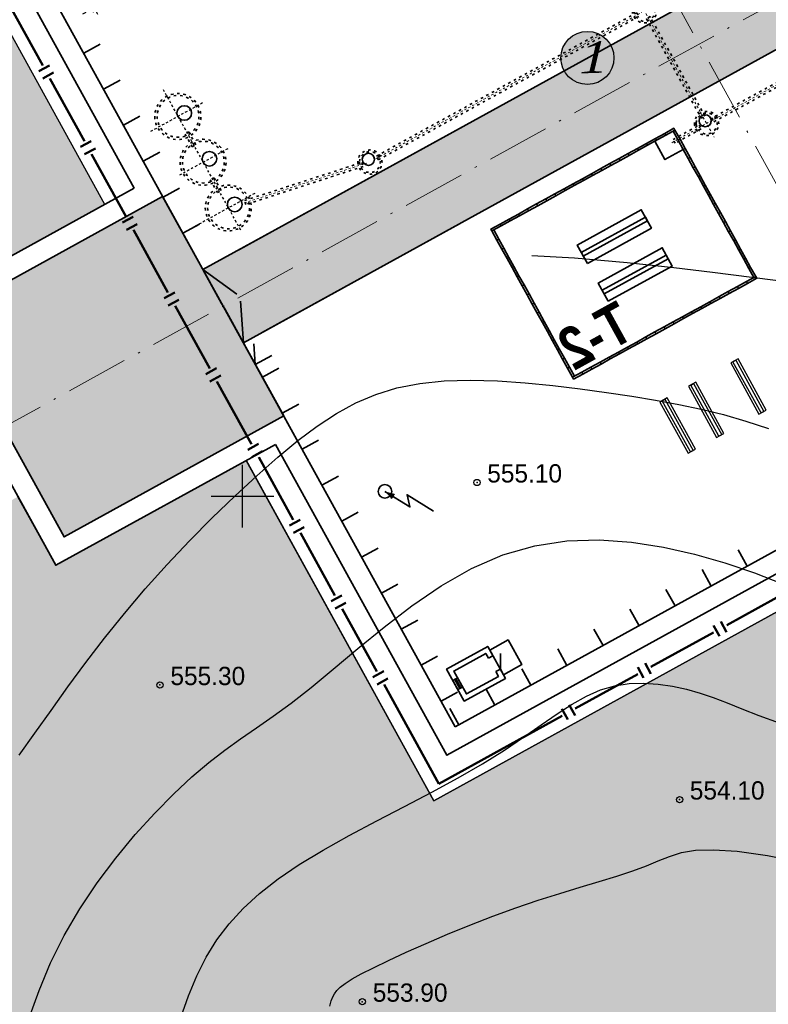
# Model space of a CAD drawing. Extents: x 883 to 364438, y -13 to 4201180.
# Tile 538 of 607: x 364135 to 364171, y 4200876 to 4200923. Entities that reach past the tile are written whole.
import ezdxf

# ---------------------------------------------------------------- set-up
doc = ezdxf.new("R2010")
doc.units = 0
doc.header["$LTSCALE"] = 0.5
doc.header["$MEASUREMENT"] = 0
doc.header["$PDMODE"] = 32
doc.header["$PDSIZE"] = 0.3
for name, pattern in [('ACAD_ISO03W100', [30, 12, -18]), ('ACAD_ISO10W100', [18, 12, -3, 0, -3]), ('CONTI', [0]), ('G_BUILDING_LINE', [3, 2, -1])]:
    doc.linetypes.add(name, pattern=pattern)
for name, color, linetype in [('(004) Точки рельефа', 7, 'Continuous'), ('GORIZDEFAULT', 32, 'CONTI'), ('PI_TTDEFAULT', 5, 'CONTI'), ('SETKR', 2, 'CONTI'), ('РЕПЕР', 7, 'Continuous')]:
    doc.layers.add(name, color=color, linetype=linetype)
for name, color, linetype, lineweight in [('(032) Горизонтали утолщенные', 32, 'Continuous', 30), ('.', 7, 'Continuous', 15), ('оси размеры', 7, 'Continuous', 15), ('осн линия', 7, 'Continuous', 35), ('основная', 7, 'Continuous', 35), ('Основной', 7, 'Continuous', 35), ('размер', 7, 'Continuous', 15), ('Размеры', 251, 'Continuous', 25)]:
    doc.layers.add(name, color=color, linetype=linetype, lineweight=lineweight)
doc.styles.add('D-431', font='d431.ttf')
doc.styles.add('ESKD1', font='times.ttf', dxfattribs={"width": 0.6, "oblique": 15})
doc.styles.get("Standard").update_dxf_attribs({"font": 'times.ttf'})
doc.styles.add('TimesNewRomanCyr', font='times.ttf', dxfattribs={"width": 0.5, "height": 1})
doc.dimstyles.new('GENPLAN1', dxfattribs={"dimscale": 0.5, "dimtxt": 1, "dimasz": 1.2, "dimexe": 1.3, "dimexo": 1.5, "dimgap": 0.5, "dimtad": 1, "dimdec": 1, "dimzin": 0, "dimdsep": 46, "dimtxsty": 'TimesNewRomanCyr', "dimblk1": 'OBLIQUE', "dimblk2": 'OBLIQUE', "dimsah": 1, "dimcen": 1, "dimadec": 0, "dimazin": 0, "dimtfac": 0.75, "dimtdec": 1, "dimtix": 1, "dimtmove": 0, "dimatfit": 3, "dimfxl": 1, "dimtvp": 1.2, "dimtfill": 1, "dimlwd": 0, "dimlwe": 0, "dimarcsym": 0})

# ---------------------------------------------------------------- blocks, each defined once
blk = doc.blocks.new('BL_333')
at = {"color": 0}
for p, q in [((0, -1.5), (0, 1.5)), ((-1.5, 0), (1.5, 0))]:
    blk.add_line(p, q, dxfattribs=at)
blk = doc.blocks.new('gergrgrre')
at = {"layer": '(032) Горизонтали утолщенные', "color": 32}
for points in [[(360463.839, 4200911.515, 556), (360465.89, 4200911.4, 556), (360468.4, 4200911.18, 556), (360470.63, 4200910.95, 556), (360472.49, 4200910.72, 556), (360476.37, 4200910.23, 556), (360476.39, 4200910.22, 556)], [(360454.18, 4200875.58, 554), (360454.25, 4200875.84, 554), (360454.32, 4200876.02, 554), (360454.4, 4200876.17, 554), (360454.52, 4200876.33, 554), (360454.68, 4200876.49, 554), (360454.91, 4200876.67, 554), (360455.24, 4200876.88, 554), (360455.68, 4200877.12, 554), (360456.26, 4200877.42, 554), (360456.98, 4200877.77, 554), (360457.83, 4200878.16, 554), (360458.78, 4200878.58, 554), (360459.81, 4200879.02, 554), (360460.88, 4200879.46, 554), (360461.98, 4200879.89, 554), (360463.08, 4200880.29, 554), (360464.15, 4200880.65, 554), (360465.18, 4200880.97, 554), (360466.16, 4200881.27, 554), (360467.07, 4200881.54, 554), (360467.91, 4200881.8, 554), (360468.67, 4200882.05, 554), (360469.33, 4200882.29, 554), (360469.89, 4200882.53, 554), (360470.43, 4200882.75, 554), (360471, 4200882.93, 554), (360471.68, 4200883.05, 554), (360472.54, 4200883.07, 554), (360473.66, 4200883, 554), (360475.12, 4200882.79, 554), (360476.94, 4200882.43, 554)]]:
    blk.add_polyline3d(points, dxfattribs=at)
at = {"layer": 'GORIZDEFAULT', "color": 32}
for points in [[(360439.31, 4200887.59, 555.5), (360440.06, 4200888.65, 555.5), (360440.84, 4200889.74, 555.5), (360441.65, 4200890.87, 555.5), (360442.5, 4200892.03, 555.5), (360443.4, 4200893.2, 555.5), (360444.35, 4200894.38, 555.5), (360445.35, 4200895.56, 555.5), (360446.4, 4200896.72, 555.5), (360447.47, 4200897.86, 555.5), (360448.55, 4200898.96, 555.5), (360449.63, 4200900, 555.5), (360450.68, 4200900.97, 555.5), (360451.69, 4200901.86, 555.5), (360452.65, 4200902.66, 555.5), (360453.58, 4200903.35, 555.5), (360454.5, 4200903.96, 555.5), (360455.42, 4200904.46, 555.5), (360456.38, 4200904.87, 555.5), (360457.39, 4200905.18, 555.5), (360458.48, 4200905.39, 555.5), (360459.65, 4200905.51, 555.5), (360460.9, 4200905.55, 555.5), (360462.2, 4200905.51, 555.5), (360463.52, 4200905.42, 555.5), (360464.85, 4200905.29, 555.5), (360466.16, 4200905.13, 555.5), (360467.42, 4200904.96, 555.5), (360468.62, 4200904.78, 555.5), (360469.76, 4200904.6, 555.5), (360470.87, 4200904.39, 555.5), (360471.95, 4200904.16, 555.5), (360473.02, 4200903.9, 555.5), (360474.08, 4200903.59, 555.5), (360475.17, 4200903.23, 555.5)], [(360439.79, 4200875.02, 555), (360440.27, 4200876.33, 555), (360440.82, 4200877.65, 555), (360441.47, 4200878.96, 555), (360442.22, 4200880.24, 555), (360443.05, 4200881.48, 555), (360443.94, 4200882.67, 555), (360444.87, 4200883.79, 555), (360445.8, 4200884.82, 555), (360446.71, 4200885.75, 555), (360447.58, 4200886.56, 555), (360448.39, 4200887.25, 555), (360449.16, 4200887.84, 555), (360449.91, 4200888.38, 555), (360450.67, 4200888.91, 555), (360451.47, 4200889.46, 555), (360452.33, 4200890.09, 555), (360453.28, 4200890.84, 555), (360454.34, 4200891.72, 555), (360455.51, 4200892.7, 555), (360456.77, 4200893.73, 555), (360458.1, 4200894.75, 555), (360459.51, 4200895.7, 555), (360460.96, 4200896.53, 555), (360462.46, 4200897.19, 555), (360463.98, 4200897.62, 555), (360465.52, 4200897.85, 555), (360467.07, 4200897.9, 555), (360468.61, 4200897.8, 555), (360470.14, 4200897.56, 555), (360471.63, 4200897.22, 555), (360473.08, 4200896.8, 555), (360474.49, 4200896.32, 555), (360475.84, 4200895.8, 555)], [(360447.05, 4200875.04, 554.5), (360447.41, 4200876.07, 554.5), (360447.81, 4200877.03, 554.5), (360448.26, 4200877.92, 554.5), (360448.77, 4200878.75, 554.5), (360449.36, 4200879.52, 554.5), (360450.03, 4200880.26, 554.5), (360450.81, 4200880.97, 554.5), (360451.7, 4200881.67, 554.5), (360452.71, 4200882.36, 554.5), (360453.86, 4200883.05, 554.5), (360455.11, 4200883.75, 554.5), (360456.42, 4200884.45, 554.5), (360457.75, 4200885.14, 554.5), (360459.06, 4200885.83, 554.5), (360460.32, 4200886.51, 554.5), (360461.49, 4200887.18, 554.5), (360462.53, 4200887.83, 554.5), (360463.45, 4200888.46, 554.5), (360464.29, 4200889.04, 554.5), (360465.05, 4200889.57, 554.5), (360465.77, 4200890.04, 554.5), (360466.45, 4200890.42, 554.5), (360467.13, 4200890.72, 554.5), (360467.81, 4200890.92, 554.5), (360468.5, 4200891.02, 554.5), (360469.19, 4200891.05, 554.5), (360469.89, 4200891, 554.5), (360470.57, 4200890.9, 554.5), (360471.24, 4200890.75, 554.5), (360471.89, 4200890.56, 554.5), (360472.52, 4200890.35, 554.5), (360473.18, 4200890.1, 554.5), (360473.89, 4200889.82, 554.5), (360474.71, 4200889.5, 554.5), (360475.67, 4200889.15, 554.5)]]:
    blk.add_polyline3d(points, dxfattribs=at)
at = {"layer": 'PI_TTDEFAULT', "color": 5}
for p in [(360461.22, 4200900.65, 555.1), (360446.05, 4200890.96, 555.3), (360470.91, 4200885.47, 554.1), (360455.73, 4200875.79, 553.9)]:
    blk.add_point(p, dxfattribs=at)
at = {"layer": 'SETKR', "color": 92}
blk.add_blockref('BL_333', (360450, 4200900), dxfattribs=at)
at = {"layer": '(004) Точки рельефа', "style": 'D-431'}
for s, p in [('555.10', (360461.71, 4200900.65)), ('555.30', (360446.55, 4200890.95)), ('554.10', (360471.4, 4200885.47)), ('553.90', (360456.23, 4200875.79))]:
    blk.add_text(s, height=0.875, dxfattribs=at).set_placement(p)
blk = doc.blocks.new('*U297', base_point=(-612669, -1142429))
at = {"layer": 'осн линия', "ltscale": 10}
for p, q in [((-610599, -1142339), (-612669, -1142339)), ((-612669, -1142339), (-612669, -1142429)), ((-612669, -1142345), (-610599, -1142345)), ((-612669, -1142429), (-610599, -1142429)), ((-610599, -1142429), (-610599, -1142339))]:
    blk.add_line(p, q, dxfattribs=at)
blk = doc.blocks.new('7')
at = {"layer": 'осн линия', "ltscale": 10}
for p, q in [((1384753, -456924), (1396299, -456924)), ((1396299, -456929), (1384753, -456929)), ((1396299, -457014), (1384753, -457014)), ((1396299, -457014), (1384753, -457014)), ((1396299, -457098), (1384753, -457098)), ((1384753, -457104), (1396299, -457104)), ((1394053, -456924), (1394053, -457014)), ((1394053, -457104), (1394053, -457014)), ((1396299, -456924), (1396299, -457014)), ((1396299, -457104), (1396299, -457014)), ((1384753, -459174), (1396303, -459174)), ((1396303, -459179), (1384753, -459179)), ((1396303, -459264), (1384753, -459264)), ((1396303, -459264), (1384753, -459264)), ((1396303, -459348), (1384753, -459348)), ((1384753, -459354), (1396303, -459354)), ((1394053, -459174), (1394053, -459264)), ((1394053, -459354), (1394053, -459264)), ((1396303, -459174), (1396303, -459264)), ((1396303, -459354), (1396303, -459264)), ((1384753, -461424), (1396303, -461424)), ((1396303, -461429), (1384753, -461429)), ((1394053, -461424), (1394053, -461514)), ((1396303, -461424), (1396303, -461514)), ((1396303, -461514), (1384753, -461514)), ((1396303, -461514), (1384753, -461514)), ((1396303, -461598), (1384753, -461598)), ((1384753, -461604), (1396303, -461604)), ((1394053, -461604), (1394053, -461514)), ((1396303, -461604), (1396303, -461514)), ((1384753, -463674), (1396303, -463674)), ((1396303, -463679), (1384753, -463679)), ((1396303, -463764), (1384753, -463764)), ((1396303, -463764), (1384753, -463764)), ((1396303, -463848), (1384753, -463848)), ((1384753, -463854), (1396303, -463854)), ((1394053, -463674), (1394053, -463764)), ((1394053, -463854), (1394053, -463764)), ((1396303, -463674), (1396303, -463764)), ((1396303, -463854), (1396303, -463764))]:
    blk.add_line(p, q, dxfattribs=at)
at = {"layer": 'основная', "ltscale": 10}
for points in [[(1384753, -457164), (1384753, -456864), (1385053, -456864), (1385053, -457164), (1384753, -457164)], [(1387003, -457164), (1387003, -456864), (1387303, -456864), (1387303, -457164), (1387003, -457164)], [(1389253, -457164), (1389253, -456864), (1389553, -456864), (1389553, -457164), (1389253, -457164)], [(1391503, -457164), (1391503, -456864), (1391803, -456864), (1391803, -457164), (1391503, -457164)], [(1393753, -457164), (1393753, -456864), (1394053, -456864), (1394053, -457164), (1393753, -457164)], [(1395999, -457164), (1395999, -456864), (1396299, -456864), (1396299, -457164), (1395999, -457164)], [(1384753, -459414), (1384753, -459114), (1385053, -459114), (1385053, -459414), (1384753, -459414)], [(1387003, -459414), (1387003, -459114), (1387303, -459114), (1387303, -459414), (1387003, -459414)], [(1389253, -459414), (1389253, -459114), (1389553, -459114), (1389553, -459414), (1389253, -459414)], [(1391503, -459414), (1391503, -459114), (1391803, -459114), (1391803, -459414), (1391503, -459414)], [(1393753, -459414), (1393753, -459114), (1394053, -459114), (1394053, -459414), (1393753, -459414)], [(1396003, -459414), (1396003, -459114), (1396303, -459114), (1396303, -459414), (1396003, -459414)], [(1384753, -461664), (1384753, -461364), (1385053, -461364), (1385053, -461664), (1384753, -461664)], [(1387003, -461664), (1387003, -461364), (1387303, -461364), (1387303, -461664), (1387003, -461664)], [(1389253, -461664), (1389253, -461364), (1389553, -461364), (1389553, -461664), (1389253, -461664)], [(1391503, -461664), (1391503, -461364), (1391803, -461364), (1391803, -461664), (1391503, -461664)], [(1393753, -461664), (1393753, -461364), (1394053, -461364), (1394053, -461664), (1393753, -461664)], [(1396003, -461664), (1396003, -461364), (1396303, -461364), (1396303, -461664), (1396003, -461664)], [(1384753, -463914), (1384753, -463614), (1385053, -463614), (1385053, -463914), (1384753, -463914)], [(1387003, -463914), (1387003, -463614), (1387303, -463614), (1387303, -463914), (1387003, -463914)], [(1389253, -463914), (1389253, -463614), (1389553, -463614), (1389553, -463914), (1389253, -463914)], [(1391503, -463914), (1391503, -463614), (1391803, -463614), (1391803, -463914), (1391503, -463914)], [(1393753, -463914), (1393753, -463614), (1394053, -463614), (1394053, -463914), (1393753, -463914)], [(1396003, -463914), (1396003, -463614), (1396303, -463614), (1396303, -463914), (1396003, -463914)]]:
    blk.add_lwpolyline(points, dxfattribs=at)
at = {"layer": 'Размеры', "linetype": 'ACAD_ISO10W100', "ltscale": 30}
for p, q in [((1384898, -458124), (1384898, -456598)), ((1387148, -458124), (1387148, -456598)), ((1389398, -458124), (1389398, -456598)), ((1391648, -458124), (1391648, -456567)), ((1393903, -458124), (1393903, -456524)), ((1396149, -457734), (1396149, -456474)), ((1384529, -457014), (1385268, -457014)), ((1384898, -458124), (1384898, -456864)), ((1386779, -457014), (1387518, -457014)), ((1387148, -457424), (1387148, -456864)), ((1389398, -457424), (1389398, -456864)), ((1391279, -457014), (1392018, -457014)), ((1395780, -457014), (1396518, -457014)), ((1384898, -459674), (1384898, -458882)), ((1387148, -459674), (1387148, -458882)), ((1389398, -459674), (1389398, -458882)), ((1391648, -459674), (1391648, -458882)), ((1393899, -459674), (1393899, -458882)), ((1396149, -459674), (1396149, -458882)), ((1384529, -459264), (1385268, -459264)), ((1386779, -459264), (1387518, -459264)), ((1391279, -459264), (1392018, -459264)), ((1393529, -459264), (1394117, -459264)), ((1395780, -459264), (1396518, -459264)), ((1384898, -461924), (1384898, -461132)), ((1387148, -461924), (1387148, -461132)), ((1389398, -461924), (1389398, -461132)), ((1391648, -461924), (1391648, -461132)), ((1393899, -461924), (1393899, -461132)), ((1396149, -461924), (1396149, -461132)), ((1384529, -461514), (1385268, -461514)), ((1386779, -461514), (1387518, -461514)), ((1391279, -461514), (1392018, -461514)), ((1393529, -461514), (1394268, -461514)), ((1395780, -461514), (1396518, -461514)), ((1384898, -464394), (1384898, -463382)), ((1387148, -464394), (1387148, -463382)), ((1389398, -464394), (1389398, -463382)), ((1391648, -464394), (1391648, -463382)), ((1393899, -464394), (1393899, -463382)), ((1396149, -464394), (1396149, -463382)), ((1384529, -463764), (1385268, -463764)), ((1386779, -463764), (1387518, -463764)), ((1391279, -463764), (1392018, -463764)), ((1393529, -463764), (1394268, -463764)), ((1395780, -463764), (1396518, -463764))]:
    blk.add_line(p, q, dxfattribs=at)
at = {"layer": 'осн линия', "ltscale": 10, "rotation": 90}
for p in [(1384898, -459174), (1387148, -459174), (1389398, -459174), (1391648, -459174), (1393903, -459174), (1396149, -459174), (1384898, -461424), (1387148, -461424), (1389398, -461424), (1391648, -461424), (1393899, -461424), (1396149, -461424), (1384898, -463674), (1387148, -463674), (1389398, -463674), (1391648, -463674), (1393899, -463674), (1396149, -463674)]:
    blk.add_blockref('*U297', p, dxfattribs=at)
at = {"layer": 'осн линия', "ltscale": 10, "xscale": -1, "rotation": 270}
for p in [(1384898, -459174), (1387148, -459174), (1389398, -459174), (1391648, -459174), (1393903, -459174), (1396149, -459174), (1384898, -461424), (1387148, -461424), (1389398, -461424), (1391648, -461424), (1393899, -461424), (1396149, -461424), (1384898, -463674), (1387148, -463674), (1389398, -463674), (1391648, -463674), (1393899, -463674), (1396149, -463674)]:
    blk.add_blockref('*U297', p, dxfattribs=at)
blk = doc.blocks.new('фаафа')
at = {"layer": 'оси размеры', "ltscale": 0.1}
h = blk.add_hatch(color=256, dxfattribs=at)
h.set_gradient(color1=(225, 223, 224), color2=(225, 223, 224), one_color=1, tint=0.88)
h.paths.add_polyline_path([(24709.845, 22602.694), (24697.845, 22602.694), (24697.845, 22590.694), (24709.845, 22590.694)])
h = blk.add_hatch(color=256, dxfattribs=at)
h.set_gradient(color1=(225, 223, 224), color2=(225, 223, 224), one_color=1, tint=0.88)
h.paths.add_polyline_path([(24697.845, 22598.694), (24697.845, 22594.694), (24655.845, 22594.694), (24655.845, 22598.694)])
at = {"layer": 'основная', "lineweight": 35}
h = blk.add_hatch(color=256, dxfattribs=at)
h.paths.add_polyline_path([(24695.345, 22585.194), (24695.133, 22584.812), (24695.249, 22584.748)])
h.paths.add_polyline_path([(24695.345, 22585.194), (24695.017, 22584.876), (24695.133, 22584.812)])
blk.add_lwpolyline([(24697.845, 22598.694), (24697.845, 22594.694), (24655.845, 22594.694), (24655.845, 22598.694)], close=True)
at = {"layer": 'основная', "lineweight": 35, "ltscale": 10}
for p, q in [((24697.845, 22573.694), (24697.845, 22625.694)), ((24691.082, 22598.694), (24655.845, 22598.694)), ((24695.845, 22598.694), (24692.082, 22598.694)), ((24697.845, 22598.694), (24697.001, 22596.882)), ((24697.845, 22594.694), (24697.001, 22596.507)), ((24685.545, 22594.694), (24655.845, 22594.694)), ((24696.845, 22594.694), (24686.045, 22594.694)), ((24697.845, 22593.505), (24697.423, 22594.412)), ((24655.845, 22573.694), (24697.845, 22573.694))]:
    blk.add_line(p, q, dxfattribs=at)
at = {"layer": 'основная'}
for p, q in [((24697.845, 22610.52), (24696.945, 22610.52)), ((24697.845, 22608.552), (24696.945, 22608.552)), ((24697.845, 22606.584), (24696.945, 22606.584)), ((24697.845, 22604.617), (24696.945, 22604.617)), ((24697.845, 22603.894), (24697.845, 22588.894)), ((24697.845, 22602.649), (24696.945, 22602.649)), ((24697.845, 22600.681), (24696.945, 22600.681)), ((24697.845, 22593.505), (24696.945, 22593.505)), ((24697.845, 22592.809), (24696.945, 22592.809)), ((24697.845, 22590.842), (24696.945, 22590.842)), ((24697.845, 22588.874), (24696.945, 22588.874)), ((24697.845, 22586.906), (24696.945, 22586.906)), ((24697.845, 22584.938), (24696.945, 22584.938)), ((24697.845, 22582.97), (24696.945, 22582.97)), ((24697.845, 22581.002), (24696.945, 22581.002)), ((24697.845, 22579.034), (24696.945, 22579.034)), ((24697.845, 22577.067), (24696.945, 22577.067)), ((24697.845, 22575.099), (24696.945, 22575.099)), ((24681.898, 22573.694), (24681.898, 22574.594)), ((24683.865, 22573.694), (24683.865, 22574.594)), ((24685.833, 22573.694), (24685.833, 22574.594)), ((24687.801, 22573.694), (24687.801, 22574.594)), ((24689.769, 22573.694), (24689.769, 22574.594)), ((24691.737, 22573.694), (24691.737, 22574.594)), ((24693.705, 22573.694), (24693.705, 22574.594)), ((24695.673, 22573.694), (24695.673, 22574.594)), ((24697.64, 22573.694), (24697.64, 22574.594))]:
    blk.add_line(p, q, dxfattribs=at)
at = {"layer": 'основная', "lineweight": 35, "ltscale": 10}
for points in [[(24654.845, 22603.694), (24654.845, 22626.694), (24698.845, 22626.694), (24698.845, 22603.694)], [(24685.545, 22594.694), (24697.845, 22594.694), (24697.845, 22596.544), (24697.845, 22596.544), (24697.845, 22596.844), (24697.845, 22596.844), (24697.845, 22598.694), (24691.082, 22598.694)], [(24674.845, 22593.744), (24674.845, 22593.644), (24675.345, 22593.644), (24675.345, 22593.744), (24674.845, 22593.744)], [(24675.345, 22593.744), (24675.345, 22593.644), (24675.845, 22593.644), (24675.845, 22593.744), (24675.345, 22593.744)], [(24675.845, 22593.744), (24675.845, 22593.644), (24676.345, 22593.644), (24676.345, 22593.744), (24675.845, 22593.744)], [(24676.345, 22593.744), (24676.345, 22593.644), (24676.845, 22593.644), (24676.845, 22593.744), (24676.345, 22593.744)], [(24676.845, 22593.744), (24676.845, 22593.644), (24677.345, 22593.644), (24677.345, 22593.744), (24676.845, 22593.744)], [(24677.345, 22593.744), (24677.345, 22593.644), (24677.845, 22593.644), (24677.845, 22593.744), (24677.345, 22593.744)], [(24677.845, 22593.744), (24677.845, 22593.644), (24678.345, 22593.644), (24678.345, 22593.744), (24677.845, 22593.744)], [(24678.345, 22593.744), (24678.345, 22593.644), (24678.845, 22593.644), (24678.845, 22593.744), (24678.345, 22593.744)], [(24678.845, 22593.744), (24678.845, 22593.644), (24679.345, 22593.644), (24679.345, 22593.744), (24678.845, 22593.744)], [(24678.845, 22593.744), (24678.845, 22593.644), (24679.345, 22593.644), (24679.345, 22593.744), (24678.845, 22593.744)], [(24679.345, 22593.744), (24679.345, 22593.644), (24679.845, 22593.644), (24679.845, 22593.744), (24679.345, 22593.744)], [(24679.845, 22593.744), (24679.845, 22593.644), (24680.345, 22593.644), (24680.345, 22593.744), (24679.845, 22593.744)], [(24680.345, 22593.744), (24680.345, 22593.644), (24680.845, 22593.644), (24680.845, 22593.744), (24680.345, 22593.744)], [(24680.845, 22593.744), (24680.845, 22593.644), (24681.345, 22593.644), (24681.345, 22593.744), (24680.845, 22593.744)], [(24681.345, 22593.744), (24681.345, 22593.644), (24681.845, 22593.644), (24681.845, 22593.744), (24681.345, 22593.744)], [(24681.845, 22593.744), (24681.845, 22593.644), (24682.345, 22593.644), (24682.345, 22593.744), (24681.845, 22593.744)], [(24682.345, 22593.744), (24682.345, 22593.644), (24682.845, 22593.644), (24682.845, 22593.744), (24682.345, 22593.744)], [(24682.845, 22593.744), (24682.845, 22593.644), (24683.345, 22593.644), (24683.345, 22593.744), (24682.845, 22593.744)], [(24683.345, 22593.744), (24683.345, 22593.644), (24683.845, 22593.644), (24683.845, 22593.744), (24683.345, 22593.744)], [(24683.845, 22593.744), (24683.845, 22593.644), (24684.345, 22593.644), (24684.345, 22593.744), (24683.845, 22593.744)], [(24684.345, 22593.744), (24684.345, 22593.644), (24684.845, 22593.644), (24684.845, 22593.744), (24684.345, 22593.744)], [(24674.845, 22593.144), (24674.945, 22593.144), (24674.945, 22593.644), (24674.845, 22593.644), (24674.845, 22593.144)], [(24674.945, 22593.644), (24675.945, 22593.644), (24675.945, 22592.644), (24674.945, 22592.644)], [(24684.745, 22593.144), (24684.845, 22593.144), (24684.845, 22593.644), (24684.745, 22593.644), (24684.745, 22593.144)], [(24674.845, 22592.644), (24674.945, 22592.644), (24674.945, 22593.144), (24674.845, 22593.144), (24674.845, 22592.644)], [(24684.745, 22592.644), (24684.845, 22592.644), (24684.845, 22593.144), (24684.745, 22593.144), (24684.745, 22592.644)], [(24674.845, 22592.144), (24674.945, 22592.144), (24674.945, 22592.644), (24674.845, 22592.644), (24674.845, 22592.144)], [(24684.745, 22592.144), (24684.845, 22592.144), (24684.845, 22592.644), (24684.745, 22592.644), (24684.745, 22592.144)], [(24674.845, 22591.644), (24674.945, 22591.644), (24674.945, 22592.144), (24674.845, 22592.144), (24674.845, 22591.644)], [(24684.745, 22591.644), (24684.845, 22591.644), (24684.845, 22592.144), (24684.745, 22592.144), (24684.745, 22591.644)], [(24674.845, 22591.144), (24674.945, 22591.144), (24674.945, 22591.644), (24674.845, 22591.644), (24674.845, 22591.144)], [(24684.745, 22591.144), (24684.845, 22591.144), (24684.845, 22591.644), (24684.745, 22591.644), (24684.745, 22591.144)], [(24674.845, 22590.644), (24674.945, 22590.644), (24674.945, 22591.144), (24674.845, 22591.144), (24674.845, 22590.644)], [(24681.595, 22590.081), (24681.595, 22591.081), (24678.095, 22591.081), (24678.095, 22590.081), (24681.595, 22590.081)], [(24684.745, 22590.644), (24684.845, 22590.644), (24684.845, 22591.144), (24684.745, 22591.144), (24684.745, 22590.644)], [(24674.845, 22590.144), (24674.945, 22590.144), (24674.945, 22590.644), (24674.845, 22590.644), (24674.845, 22590.144)], [(24681.595, 22590.583), (24681.595, 22590.483), (24678.095, 22590.483), (24678.095, 22590.683), (24681.595, 22590.683)], [(24684.745, 22590.144), (24684.845, 22590.144), (24684.845, 22590.644), (24684.745, 22590.644), (24684.745, 22590.144)], [(24674.845, 22589.644), (24674.945, 22589.644), (24674.945, 22590.144), (24674.845, 22590.144), (24674.845, 22589.644)], [(24684.745, 22589.644), (24684.845, 22589.644), (24684.845, 22590.144), (24684.745, 22590.144), (24684.745, 22589.644)], [(24698.845, 22589.694), (24698.845, 22572.694), (24654.845, 22572.694), (24654.845, 22589.694)], [(24674.845, 22589.144), (24674.945, 22589.144), (24674.945, 22589.644), (24674.845, 22589.644), (24674.845, 22589.144)], [(24684.745, 22589.144), (24684.845, 22589.144), (24684.845, 22589.644), (24684.745, 22589.644), (24684.745, 22589.144)], [(24674.845, 22588.644), (24674.945, 22588.644), (24674.945, 22589.144), (24674.845, 22589.144), (24674.845, 22588.644)], [(24681.595, 22588.008), (24681.595, 22589.008), (24678.095, 22589.008), (24678.095, 22588.008), (24681.595, 22588.008)], [(24684.745, 22588.644), (24684.845, 22588.644), (24684.845, 22589.144), (24684.745, 22589.144), (24684.745, 22588.644)], [(24674.845, 22588.144), (24674.945, 22588.144), (24674.945, 22588.644), (24674.845, 22588.644), (24674.845, 22588.144)], [(24681.595, 22588.509), (24681.595, 22588.409), (24678.095, 22588.409), (24678.095, 22588.609), (24681.595, 22588.609)], [(24684.745, 22588.144), (24684.845, 22588.144), (24684.845, 22588.644), (24684.745, 22588.644), (24684.745, 22588.144)], [(24674.845, 22587.644), (24674.945, 22587.644), (24674.945, 22588.144), (24674.845, 22588.144), (24674.845, 22587.644)], [(24684.745, 22587.644), (24684.845, 22587.644), (24684.845, 22588.144), (24684.745, 22588.144), (24684.745, 22587.644)], [(24674.845, 22587.144), (24674.945, 22587.144), (24674.945, 22587.644), (24674.845, 22587.644), (24674.845, 22587.144)], [(24684.745, 22587.144), (24684.845, 22587.144), (24684.845, 22587.644), (24684.745, 22587.644), (24684.745, 22587.144)], [(24674.845, 22586.644), (24674.945, 22586.644), (24674.945, 22587.144), (24674.845, 22587.144), (24674.845, 22586.644)], [(24684.745, 22586.644), (24684.845, 22586.644), (24684.845, 22587.144), (24684.745, 22587.144), (24684.745, 22586.644)], [(24674.845, 22586.144), (24674.945, 22586.144), (24674.945, 22586.644), (24674.845, 22586.644), (24674.845, 22586.144)], [(24684.745, 22586.144), (24684.845, 22586.144), (24684.845, 22586.644), (24684.745, 22586.644), (24684.745, 22586.144)], [(24674.845, 22585.644), (24674.945, 22585.644), (24674.945, 22586.144), (24674.845, 22586.144), (24674.845, 22585.644)], [(24684.745, 22585.644), (24684.845, 22585.644), (24684.845, 22586.144), (24684.745, 22586.144), (24684.745, 22585.644)], [(24674.845, 22585.644), (24674.845, 22585.544), (24675.345, 22585.544), (24675.345, 22585.644), (24674.845, 22585.644)], [(24675.345, 22585.644), (24675.345, 22585.544), (24675.845, 22585.544), (24675.845, 22585.644), (24675.345, 22585.644)], [(24675.845, 22585.644), (24675.845, 22585.544), (24676.345, 22585.544), (24676.345, 22585.644), (24675.845, 22585.644)], [(24676.345, 22585.644), (24676.345, 22585.544), (24676.845, 22585.544), (24676.845, 22585.644), (24676.345, 22585.644)], [(24676.845, 22585.644), (24676.845, 22585.544), (24677.345, 22585.544), (24677.345, 22585.644), (24676.845, 22585.644)], [(24677.345, 22585.644), (24677.345, 22585.544), (24677.845, 22585.544), (24677.845, 22585.644), (24677.345, 22585.644)], [(24677.845, 22585.644), (24677.845, 22585.544), (24678.345, 22585.544), (24678.345, 22585.644), (24677.845, 22585.644)], [(24678.345, 22585.644), (24678.345, 22585.544), (24678.845, 22585.544), (24678.845, 22585.644), (24678.345, 22585.644)], [(24678.845, 22585.644), (24678.845, 22585.544), (24679.345, 22585.544), (24679.345, 22585.644), (24678.845, 22585.644)], [(24679.345, 22585.644), (24679.345, 22585.544), (24679.845, 22585.544), (24679.845, 22585.644), (24679.345, 22585.644)], [(24679.845, 22585.644), (24679.845, 22585.544), (24680.345, 22585.544), (24680.345, 22585.644), (24679.845, 22585.644)], [(24680.345, 22585.644), (24680.345, 22585.544), (24680.845, 22585.544), (24680.845, 22585.644), (24680.345, 22585.644)], [(24680.845, 22585.644), (24680.845, 22585.544), (24681.345, 22585.544), (24681.345, 22585.644), (24680.845, 22585.644)], [(24681.345, 22585.644), (24681.345, 22585.544), (24681.845, 22585.544), (24681.845, 22585.644), (24681.345, 22585.644)], [(24681.845, 22585.644), (24681.845, 22585.544), (24682.345, 22585.544), (24682.345, 22585.644), (24681.845, 22585.644)], [(24682.345, 22585.644), (24682.345, 22585.544), (24682.845, 22585.544), (24682.845, 22585.644), (24682.345, 22585.644)], [(24682.845, 22585.644), (24682.845, 22585.544), (24683.345, 22585.544), (24683.345, 22585.644), (24682.845, 22585.644)], [(24683.345, 22585.644), (24683.345, 22585.544), (24683.845, 22585.544), (24683.845, 22585.644), (24683.345, 22585.644)], [(24683.845, 22585.644), (24683.845, 22585.544), (24684.345, 22585.544), (24684.345, 22585.644), (24683.845, 22585.644)], [(24684.345, 22585.644), (24684.345, 22585.544), (24684.845, 22585.544), (24684.845, 22585.644), (24684.345, 22585.644)], [(24693.773, 22583.245), (24694.496, 22584.546), (24694.662, 22583.965), (24695.345, 22585.194)]]:
    blk.add_lwpolyline(points, dxfattribs=at)
at = {"layer": 'основная', "linetype": 'ACAD_ISO03W100', "ltscale": 0.02}
for points in [[(24695.26, 22604.794), (24695.46, 22604.794), (24695.46, 22604.094), (24695.26, 22604.094), (24695.26, 22604.794)], [(24695.26, 22602.294), (24695.46, 22602.294), (24695.46, 22601.594), (24695.26, 22601.594), (24695.26, 22602.294)]]:
    blk.add_lwpolyline(points, dxfattribs=at)
at = {"layer": 'основная'}
for points in [[(24698.845, 22603.694), (24710.845, 22603.694), (24710.845, 22603.694)], [(24710.845, 22603.694), (24710.845, 22589.694), (24698.845, 22589.694)]]:
    blk.add_lwpolyline(points, dxfattribs=at)
blk.add_lwpolyline([(24697.845, 22602.694), (24709.845, 22602.694), (24709.845, 22590.694), (24697.845, 22590.694)], close=True, dxfattribs=at)
at = {"layer": 'основная', "linetype": 'ACAD_ISO03W100', "lineweight": 35, "ltscale": 0.02}
for points in [[(24688.709, 22599.518), (24688.747, 22599.321), (24694.544, 22600.436), (24694.506, 22600.632)], [(24673.735, 22599.45), (24673.735, 22599.25), (24687.951, 22599.25), (24687.951, 22599.45)], [(24673.022, 22593.294), (24673.022, 22593.094), (24668.515, 22593.094), (24668.515, 22593.294)], [(24673.709, 22593.294), (24673.709, 22593.094), (24675.142, 22593.094), (24675.142, 22593.294)]]:
    blk.add_lwpolyline(points, close=True, dxfattribs=at)
blk.add_lwpolyline([(24673.465, 22598.984), (24673.465, 22593.536), (24673.265, 22593.536), (24673.265, 22598.984), (24673.465, 22598.984)], dxfattribs=at)
at = {"layer": 'основная', "lineweight": 35}
blk.add_lwpolyline([(24695.249, 22584.748), (24695.017, 22584.876)], dxfattribs=at)
at = {"layer": 'основная', "ltscale": 100}
for points in [[(24694.615, 22575.069), (24694.615, 22574.569), (24696.865, 22574.569), (24696.865, 22576.319), (24694.615, 22576.319), (24694.615, 22575.819)], [(24694.615, 22576.119), (24694.615, 22576.119), (24693.615, 22576.119), (24693.615, 22574.769), (24694.615, 22574.769), (24694.615, 22576.119)], [(24694.865, 22575.809), (24694.615, 22575.809)], [(24694.865, 22575.079), (24694.865, 22574.819), (24696.615, 22574.819), (24696.615, 22576.069), (24694.865, 22576.069), (24694.865, 22575.809)], [(24694.615, 22575.079), (24694.24, 22575.729)], [(24696.715, 22575.194), (24696.715, 22575.694)], [(24696.765, 22575.194), (24696.765, 22575.694)], [(24694.865, 22575.079), (24694.615, 22575.079)]]:
    blk.add_lwpolyline(points, dxfattribs=at)
blk.add_lwpolyline([(24696.865, 22575.694), (24696.865, 22575.194), (24696.615, 22575.194), (24696.615, 22575.694)], close=True, dxfattribs=at)
at = {"layer": 'основная', "linetype": 'ACAD_ISO03W100', "ltscale": 0.02}
for centre, radius in [((24695.36, 22605.694), 1.1), ((24695.346, 22605.694), 1), ((24695.36, 22603.194), 1.1), ((24695.346, 22603.194), 1), ((24695.36, 22600.694), 1.1), ((24695.346, 22600.694), 1), ((24673.365, 22599.35), 0.58), ((24673.365, 22599.35), 0.5), ((24688.365, 22599.35), 0.58), ((24688.365, 22599.35), 0.5), ((24673.365, 22593.194), 0.58), ((24673.365, 22593.194), 0.5)]:
    blk.add_circle(centre, radius, dxfattribs=at)
at = {"layer": 'основная', "ltscale": 0.02}
for centre, radius in [((24695.01, 22605.694), 0.35), ((24695.01, 22603.194), 0.35), ((24695.01, 22600.694), 0.35), ((24688.365, 22599.5), 0.29), ((24673.365, 22593.344), 0.29)]:
    blk.add_circle(centre, radius, dxfattribs=at)
at = {"layer": 'основная', "lineweight": 35, "ltscale": 10}
blk.add_circle((24695.345, 22585.194), 0.325, dxfattribs=at)
at = {"layer": 'Основной', "lineweight": 50, "ltscale": 100}
for p, q in [((24699.845, 22577.117), (24699.845, 22571.694)), ((24699.845, 22571.694), (24693.106, 22571.694))]:
    blk.add_line(p, q, dxfattribs=at)
for points in [[(24699.845, 22614.379), (24699.845, 22610.956)], [(24699.552, 22610.803), (24700.138, 22610.803)], [(24699.552, 22610.403), (24700.138, 22610.403)], [(24699.845, 22610.241), (24699.845, 22606.818)], [(24699.552, 22606.665), (24700.138, 22606.665)], [(24699.552, 22606.265), (24700.138, 22606.265)], [(24699.845, 22606.103), (24699.845, 22602.68)], [(24699.552, 22602.527), (24700.138, 22602.527)], [(24699.552, 22602.127), (24700.138, 22602.127)], [(24699.845, 22601.964), (24699.845, 22598.542)], [(24699.552, 22598.389), (24700.138, 22598.389)], [(24699.552, 22597.989), (24700.138, 22597.989)], [(24699.845, 22597.817), (24699.845, 22594.394)], [(24699.552, 22594.241), (24700.138, 22594.241)], [(24699.552, 22593.841), (24700.138, 22593.841)], [(24699.845, 22593.679), (24699.845, 22590.256)], [(24699.552, 22590.103), (24700.138, 22590.103)], [(24699.552, 22589.703), (24700.138, 22589.703)], [(24699.845, 22589.541), (24699.845, 22586.118)], [(24699.552, 22585.965), (24700.138, 22585.965)], [(24699.552, 22585.565), (24700.138, 22585.565)], [(24699.845, 22585.403), (24699.845, 22581.98)], [(24699.552, 22581.827), (24700.138, 22581.827)], [(24699.552, 22581.427), (24700.138, 22581.427)], [(24699.845, 22581.255), (24699.845, 22577.833)], [(24699.552, 22577.68), (24700.138, 22577.68)], [(24699.552, 22577.28), (24700.138, 22577.28)], [(24684.115, 22571.694), (24680.692, 22571.694)], [(24684.278, 22571.402), (24684.278, 22571.987)], [(24684.678, 22571.402), (24684.678, 22571.987)], [(24688.253, 22571.694), (24684.83, 22571.694)], [(24688.416, 22571.402), (24688.416, 22571.987)], [(24688.816, 22571.402), (24688.816, 22571.987)], [(24692.391, 22571.694), (24688.968, 22571.694)], [(24692.554, 22571.402), (24692.554, 22571.987)], [(24692.954, 22571.402), (24692.954, 22571.987)]]:
    blk.add_lwpolyline(points, dxfattribs=at)
at = {"layer": 'Основной', "lineweight": 30, "ltscale": 10}
for points in [[(24677.89, 22579.794), (24677.49, 22579.794), (24677.49, 22582.594), (24677.89, 22582.594), (24677.89, 22579.794)], [(24677.69, 22579.794), (24677.765, 22579.794), (24677.765, 22582.594), (24677.615, 22582.594), (24677.615, 22579.794)], [(24680.2, 22579.794), (24679.8, 22579.794), (24679.8, 22582.594), (24680.2, 22582.594), (24680.2, 22579.794)], [(24680, 22579.794), (24680.075, 22579.794), (24680.075, 22582.594), (24679.925, 22582.594), (24679.925, 22579.794)], [(24681.76, 22579.794), (24681.36, 22579.794), (24681.36, 22582.594), (24681.76, 22582.594), (24681.76, 22579.794)], [(24681.56, 22579.794), (24681.635, 22579.794), (24681.635, 22582.594), (24681.485, 22582.594), (24681.485, 22579.794)]]:
    blk.add_lwpolyline(points, dxfattribs=at)
at = {"layer": 'размер', "linetype": 'ACAD_ISO10W100', "ltscale": 0.5}
for p, q in [((24671.845, 22637.108), (24671.845, 22567.409)), ((24710.845, 22596.694), (24640.845, 22596.694))]:
    blk.add_line(p, q, dxfattribs=at)
at = {"layer": 'размер', "linetype": 'ACAD_ISO10W100', "ltscale": 0.02}
for p, q in [((24694.581, 22600.545), (24688.514, 22599.378)), ((24688.033, 22599.35), (24673.517, 22599.35))]:
    blk.add_line(p, q, dxfattribs=at)
at = {"layer": 'размер'}
blk.add_line((24697.845, 22598.394), (24697.845, 22594.394), dxfattribs=at)
at = {"layer": 'размер', "linetype": 'ACAD_ISO10W100', "ltscale": 0.02}
for points in [[(24673.365, 22600.044), (24673.365, 22592.444)], [(24675.273, 22593.194), (24668.359, 22593.194)]]:
    blk.add_lwpolyline(points, dxfattribs=at)
at = {"layer": 'размер'}
blk.add_lwpolyline([(24684.845, 22593.744), (24684.845, 22585.544), (24674.845, 22585.544), (24674.845, 22593.744)], close=True, dxfattribs=at)
at = {"layer": 'Размеры', "linetype": 'ACAD_ISO10W100', "ltscale": 0.02}
for p, q in [((24695.346, 22599.482), (24695.346, 22607.147)), ((24694.011, 22605.694), (24696.885, 22605.694)), ((24694.011, 22603.194), (24696.649, 22603.194)), ((24693.909, 22600.694), (24697.247, 22600.694))]:
    blk.add_line(p, q, dxfattribs=at)
at = {"layer": 'оси размеры', "xscale": 0.001, "yscale": 0.001, "zscale": 0.001, "rotation": 89.99999999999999}
blk.add_blockref('7', (24232.582, 21227.295), dxfattribs=at)
at = {"layer": 'основная', "lineweight": 35, "insert": (24681.215, 22586.873), "char_height": 2, "width": 1.41756, "attachment_point": 4}
blk.add_mtext('{\\fArial Narrow|b1|i0|c204|p34;Т-2}', dxfattribs=at)
blk = doc.blocks.new('_Oblique')
at = {"color": 0, "linetype": 'ByBlock', "lineweight": -2}
blk.add_line((-0.5, -0.5), (0.5, 0.5), dxfattribs=at)
blk = doc.blocks.new('*D490')
at = {"color": 0, "linetype": 'G_BUILDING_LINE', "lineweight": 0, "transparency": 16777216}
for p, q in [((364222.222, 4200889.883), (364220.505, 4200892.998)), ((364166.19, 4200862.319), (364220.819, 4200892.429)), ((364167.593, 4200859.774), (364165.877, 4200862.889))]:
    blk.add_line(p, q, dxfattribs=at)
at = {"layer": 'Defpoints', "color": 0, "linetype": 'Continuous', "lineweight": 30, "transparency": 16777216}
for p in [(364220.819, 4200892.429), (364222.584, 4200889.226), (364167.955, 4200859.117)]:
    blk.add_point(p, dxfattribs=at)
at = {"color": 0, "linetype": 'Continuous', "lineweight": 0, "transparency": 16777216, "xscale": 0.6, "yscale": 0.6, "zscale": 0.6}
for p, rotation in [((364220.819, 4200892.429), 28.86185419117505), ((364166.19, 4200862.319), 208.8618541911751)]:
    blk.add_blockref('_Oblique', p, dxfattribs=dict(at, rotation=rotation))
at = {"color": 0, "linetype": 'Continuous', "lineweight": 30, "transparency": 16777216, "insert": (364193.138, 4200878.04), "char_height": 1, "attachment_point": 5, "rotation": 28.8619, "style": 'TimesNewRomanCyr', "bg_fill": 3, "box_fill_scale": 1.25, "bg_fill_color": 256, "bg_fill_true_color": 13158600, "bg_fill_transparency": 0}
blk.add_mtext('62.4', dxfattribs=at)

msp = doc.modelspace()

# ---------------------------------------------------------------- hatches: boundary and pattern name
at = {"layer": '.', "linetype": 'Continuous', "lineweight": 30, "true_color": 0xafd9aa}
h = msp.add_hatch(color=9, dxfattribs=at)
h.dxf.hatch_style = 1
edge = h.paths.add_edge_path()
edge.add_line((364001.309, 4200879.245), (363996.965, 4200887.127))
edge.add_line((363996.965, 4200887.127), (364078.955, 4200932.309))
edge.add_arc((364081.368, 4200927.93), 5, 28.8577, 118.8577, ccw=False)
edge.add_line((364085.747, 4200930.343), (364234.037, 4200661.248))
edge.add_arc((364229.658, 4200658.834), 5, -61.1423, 28.8577, ccw=False)
edge.add_line((364232.071, 4200654.455), (364150.081, 4200609.273))
edge.add_line((364150.081, 4200609.273), (364145.738, 4200617.156))
edge.add_line((364145.738, 4200617.156), (364224.224, 4200660.407))
edge.add_line((364224.224, 4200660.407), (364079.795, 4200922.496))
edge.add_line((364079.795, 4200922.496), (364001.309, 4200879.245))
edge = h.paths.add_edge_path()
edge.add_line((364419.985, 4200768.285), (364424.329, 4200760.402))
edge.add_line((364424.329, 4200760.402), (364341.549, 4200714.785))
edge.add_arc((364339.135, 4200719.164), 5, 208.8577, 298.8577, ccw=False)
edge.add_line((364334.756, 4200716.751), (364186.466, 4200985.847))
edge.add_arc((364190.845, 4200988.26), 5, 118.8577, 208.8577, ccw=False)
edge.add_line((364188.432, 4200992.639), (364271.213, 4201038.257))
edge.add_line((364271.213, 4201038.257), (364275.556, 4201030.374))
edge.add_line((364275.556, 4201030.374), (364196.279, 4200986.687))
edge.add_line((364196.279, 4200986.687), (364340.708, 4200724.598))
edge.add_line((364340.708, 4200724.598), (364419.985, 4200768.285))
h.paths.add_polyline_path([(363970.661, 4200934.86), (363967.765, 4200940.115), (364242.013, 4201091.244), (364244.909, 4201085.989)])
h.paths.add_polyline_path([(363994.069, 4200892.382), (363976.453, 4200924.35), (364250.701, 4201075.479), (364268.317, 4201043.512)])
edge = h.paths.add_edge_path()
edge.add_line((364331.272, 4200691.995), (364367.434, 4200626.372))
edge.add_line((364367.434, 4200626.372), (364375.316, 4200630.716))
edge.add_line((364375.316, 4200630.716), (364337.224, 4200699.842))
edge.add_arc((364332.845, 4200697.429), 5, 28.8577, 118.8577)
edge.add_line((364330.431, 4200701.808), (364152.977, 4200604.018))
edge.add_line((364152.977, 4200604.018), (364157.321, 4200596.136))
edge.add_line((364157.321, 4200596.136), (364331.272, 4200691.995))
edge = h.paths.add_edge_path()
edge.add_line((364431.569, 4200747.265), (364427.225, 4200755.148))
edge.add_line((364427.225, 4200755.148), (364344.444, 4200709.53))
edge.add_arc((364346.858, 4200705.151), 5, 118.8577, 208.8577)
edge.add_line((364342.479, 4200702.738), (364380.571, 4200633.612))
edge.add_line((364380.571, 4200633.612), (364388.454, 4200637.956))
edge.add_line((364388.454, 4200637.956), (364352.291, 4200703.578))
edge.add_line((364352.291, 4200703.578), (364431.569, 4200747.265))
edge = h.paths.add_edge_path(flags=17)
edge.add_arc((364176.832, 4200980.538), 5, 28.8577, 118.8577)
edge.add_line((364174.419, 4200984.917), (364092.968, 4200940.032))
edge.add_arc((364095.381, 4200935.652), 5, 118.8577, 208.8577)
edge.add_line((364091.002, 4200933.239), (364107.493, 4200903.314))
edge.add_line((364107.493, 4200903.314), (364107.493, 4200903.314))
edge.add_arc((364116.639, 4200910.873), 11.866, 219.5732, 295.217)
edge.add_line((364121.694, 4200900.138), (364131.719, 4200905.663))
edge.add_line((364131.719, 4200905.663), (364129.909, 4200908.947))
edge.add_line((364129.909, 4200908.947), (364139.017, 4200913.966))
edge.add_line((364139.017, 4200913.966), (364127.144, 4200935.512))
edge.add_line((364127.144, 4200935.512), (364140.705, 4200942.985))
edge.add_line((364140.705, 4200942.985), (364135.344, 4200952.772))
edge.add_line((364135.344, 4200952.772), (364156.652, 4200964.445))
edge.add_line((364156.652, 4200964.445), (364161.984, 4200954.711))
edge.add_line((364161.984, 4200954.711), (364168.483, 4200958.292))
edge.add_line((364168.483, 4200958.292), (364180.356, 4200936.747))
edge.add_line((364180.356, 4200936.747), (364189.465, 4200941.766))
edge.add_line((364189.465, 4200941.766), (364191.274, 4200938.482))
edge.add_line((364191.274, 4200938.482), (364192.802, 4200939.324))
edge.add_arc((364186.426, 4200949.331), 11.866, 302.4985, 378.1423)
edge.add_line((364197.702, 4200953.026), (364181.211, 4200982.951))
edge = h.paths.add_edge_path()
edge.add_line((364166.325, 4200859.589), (364222.005, 4200890.277))
edge.add_line((364222.005, 4200890.277), (364223.056, 4200890.857))
edge.add_line((364223.056, 4200890.857), (364248.808, 4200844.115))
edge.add_line((364248.808, 4200844.115), (364250.804, 4200845.215))
edge.add_line((364250.804, 4200845.215), (364242.014, 4200861.166))
edge.add_line((364242.014, 4200861.166), (364246.853, 4200863.833))
edge.add_line((364246.853, 4200863.833), (364209.301, 4200931.978))
edge.add_arc((364202.057, 4200926.931), 8.828, 34.87, 121.2214)
edge.add_line((364197.481, 4200934.481), (364194.412, 4200932.789))
edge.add_line((364194.412, 4200932.789), (364196.222, 4200929.505))
edge.add_line((364196.222, 4200929.505), (364187.113, 4200924.485))
edge.add_line((364187.113, 4200924.485), (364196.09, 4200908.195))
edge.add_line((364196.09, 4200908.195), (364154.751, 4200885.415))
edge.add_line((364154.751, 4200885.415), (364145.774, 4200901.705))
edge.add_line((364145.774, 4200901.705), (364136.666, 4200896.686))
edge.add_line((364136.666, 4200896.686), (364134.856, 4200899.97))
edge.add_line((364134.856, 4200899.97), (364123.288, 4200893.595))
edge.add_arc((364127.227, 4200885.694), 8.828, 116.4941, 202.8455)
edge.add_line((364119.091, 4200882.267), (364239.292, 4200664.143))
edge.add_arc((364243.671, 4200666.557), 5, 208.8577, 298.8577)
edge.add_line((364246.084, 4200662.177), (364327.536, 4200707.063))
edge.add_arc((364325.122, 4200711.442), 5, 298.8577, 388.8577)
edge.add_line((364329.501, 4200713.855), (364259.996, 4200839.984))
edge.add_arc((364257.368, 4200838.536), 3, 28.8577, 118.8577)
edge.add_line((364255.92, 4200841.163), (364251.716, 4200838.847))
edge.add_line((364251.716, 4200838.847), (364262.567, 4200819.156))
edge.add_line((364262.567, 4200819.156), (364261.508, 4200818.592))
edge.add_line((364261.508, 4200818.592), (364306.295, 4200737.318))
edge.add_line((364306.295, 4200737.318), (364319.688, 4200713.014))
edge.add_line((364319.688, 4200713.014), (364245.244, 4200671.99))
edge.add_line((364245.244, 4200671.99), (364187.449, 4200776.868))
edge.add_line((364187.449, 4200776.868), (364206.217, 4200787.21))
edge.add_line((364206.217, 4200787.21), (364166.325, 4200859.589))
at = {"layer": '.', "linetype": 'Continuous', "lineweight": 50, "true_color": 0xffffff}
h = msp.add_hatch(color=7, dxfattribs=at)
h.dxf.hatch_style = 1
edge = h.paths.add_edge_path()
edge.add_arc((364162.1, 4200920.978), 1.271, 0, 360)

# ---------------------------------------------------------------- linework, layer by layer
at = {"color": 5, "linetype": 'Continuous', "lineweight": 30}
msp.add_lwpolyline([(364181.211, 4200982.951, 0.414214), (364174.419, 4200984.917), (364092.968, 4200940.032, 0.414214), (364091.002, 4200933.239), (364107.493, 4200903.314), (364107.493, 4200903.314, 0.34259), (364121.694, 4200900.138), (364131.719, 4200905.663), (364129.909, 4200908.947), (364139.017, 4200913.966), (364127.144, 4200935.512), (364140.705, 4200942.985), (364135.344, 4200952.772), (364156.652, 4200964.445), (364161.984, 4200954.711), (364168.483, 4200958.292), (364180.356, 4200936.747), (364189.465, 4200941.766), (364191.274, 4200938.482), (364192.802, 4200939.324, 0.34259), (364197.702, 4200953.026)], format="xyb", close=True, dxfattribs=at)
msp.add_lwpolyline([(364145.77, 4200901.713), (364154.751, 4200885.415), (364196.09, 4200908.195), (364187.113, 4200924.485)], dxfattribs=at)
at = {"color": 0, "lineweight": 30}
msp.add_circle((364162.1, 4200920.978), 1.271, dxfattribs=at)

# ---------------------------------------------------------------- block references
at = {"linetype": 'Continuous'}
msp.add_blockref('gergrgrre', (3695.599, 0), dxfattribs=at)
at = {"layer": 'РЕПЕР', "lineweight": 25, "xscale": -1, "rotation": 28.85774929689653}
msp.add_blockref('фаафа', (396681.55, 4193038.524), dxfattribs=at)

# ---------------------------------------------------------------- texts
at = {"color": 0, "lineweight": 30, "insert": (364161.522, 4200921.741), "char_height": 1.512, "attachment_point": 1, "rotation": 1.7946, "style": 'ESKD1'}
msp.add_mtext_dynamic_manual_height_columns('{\\W1.2;1}', width=1.71203, gutter_width=0.000042, heights=[0], dxfattribs=at)

# ---------------------------------------------------------------- next in the draw order: dimensions: what is measured, and where the dimension line sits
at = {"color": 5, "linetype": 'Continuous', "lineweight": 30}
dim = msp.add_aligned_dim(p1=(364167.955, 4200859.117), p2=(364222.584, 4200889.226), distance=3.656, dimstyle='GENPLAN1', dxfattribs=at)
dim.commit()
dim.dimension.update_dxf_attribs({"geometry": '*D490', "text_midpoint": (364193.138, 4200878.04)})

# ---------------------------------------------------------------- next in the draw order: linework, layer by layer
msp.add_lwpolyline([(364187.113, 4200924.485), (364196.09, 4200908.195), (364154.751, 4200885.415), (364145.774, 4200901.705), (364136.666, 4200896.686), (364134.856, 4200899.97)], dxfattribs=at)

doc.saveas('drawing.dxf')
